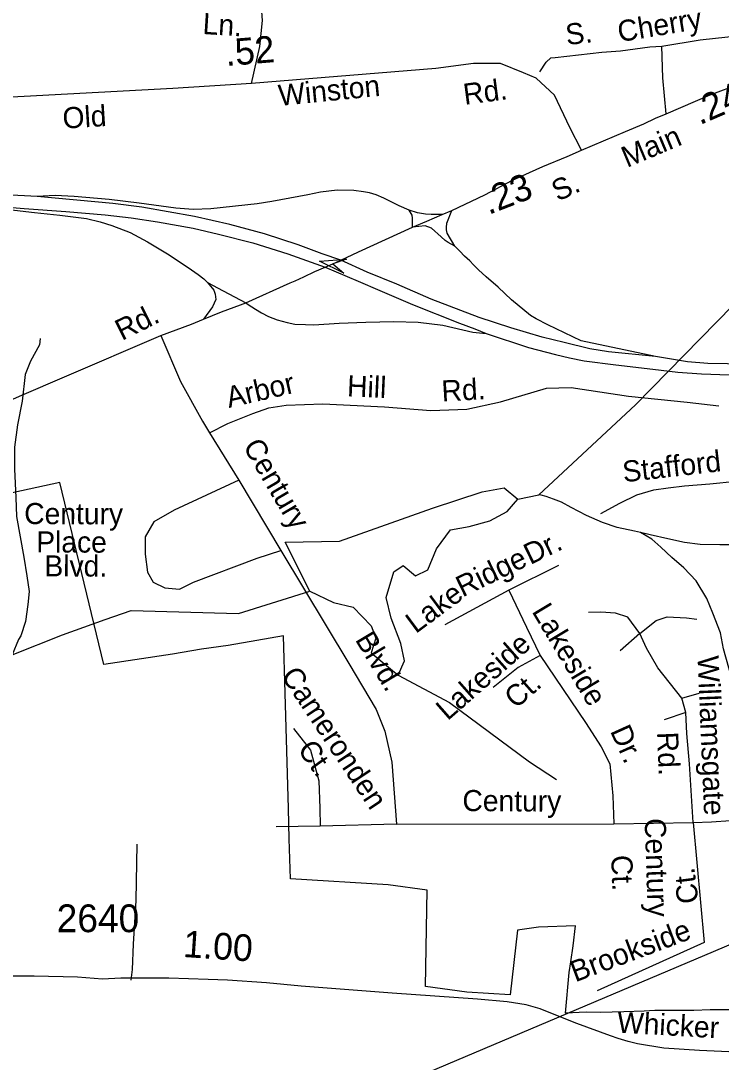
# Model space of a CAD drawing. Extents: x 1547597 to 1699558, y 810033 to 920809.
# Drawn here: x 1676262 to 1679413, y 857223 to 861911 of the extents above; entities that cross this region are included whole.
import ezdxf

# ---------------------------------------------------------------- set-up
doc = ezdxf.new("R2010")
doc.units = 0
for name, color, linetype in [('Exist Boundary Political City Limit New', 7, 'Continuous'), ('Exist Hydrographic Creek Single Shore', 7, 'Continuous'), ('Exist Hydrographic Misc Water Feature', 7, 'Continuous'), ('Exist Road Non-System Type 51', 7, 'Continuous'), ('Exist Road Non-System Type 51 Label', 7, 'Continuous'), ('Exist Road Primary Interstate Divided Center Attributed', 7, 'Continuous'), ('Exist Road Primary Interstate Ramp 1 Lane Attributed', 7, 'Continuous'), ('Exist Road Secondary Mileage Hundredths English Label', 7, 'Continuous'), ('Exist Road Secondary Structure Standard Bridge Attributed CELL', 7, 'Continuous'), ('Exist Road Secondary Type 51 Attributed', 7, 'Continuous'), ('Exist Road Secondary Type 51 Label', 7, 'Continuous'), ('Exist Road Secondary Type 51 Number Label', 7, 'Continuous'), ('Exist Utilities Electrical Transmission Line', 7, 'Continuous'), ('Map Preparation Boundary City Limit Buffer Line', 7, 'Continuous')]:
    doc.layers.add(name, color=color, linetype=linetype)

msp = doc.modelspace()

# ---------------------------------------------------------------- linework, layer by layer
at = {"layer": 'Exist Boundary Political City Limit New'}
for points in [[(1676635.6, 859013.8), (1676437.2, 859833.1), (1676230.8, 859787.1), (1676131.1, 859778.8), (1676114.4, 859270), (1675555.6, 859025.8)], [(1679494.5, 857458.6), (1679363, 857458.6), (1679290.3, 857455.8), (1679203.5, 857455.8), (1679114, 857455.8), (1679066.4, 857453), (1678974.4, 857450.2), (1678869.8, 857447), (1678805.6, 857447.9), (1678711.8, 857444.4), (1678728.7, 857626.5), (1678735.9, 857674.8), (1678747.2, 857747.3), (1678757.8, 857837.6), (1678591.4, 857830.5), (1678495.7, 857818.1), (1678462.7, 857525.6), (1678268.2, 857538), (1678082.5, 857564.6), (1678090.2, 857997.6), (1677914.1, 858021.9), (1677475.6, 858048.3), (1677469.1, 858228.5), (1677465.8, 858365), (1677450.6, 858884.8), (1677443.7, 859141.9), (1677322.9, 859121.5), (1677194.1, 859099.6), (1677074.9, 859083.1), (1676944.4, 859059.7), (1676635.6, 859013.8)]]:
    msp.add_lwpolyline(points, dxfattribs=at)
at = {"layer": 'Exist Hydrographic Creek Single Shore'}
msp.add_lwpolyline([(1676222, 859057.2), (1676448.9, 859146.5), (1676640.6, 859216.6), (1676757.5, 859256.8), (1677241.6, 859243.7), (1677561.5, 859343), (1677450.7, 859564.9), (1677695, 859569.4), (1678113.5, 859716.6), (1678337.4, 859791.3), (1678437, 859809.4), (1678498, 859757.4), (1678592.6, 859777.5), (1679026.6, 860182.3), (1679465.7, 860629.6), (1679792.6, 860849.5), (1679934.6, 860915.6), (1680427.7, 860944.9), (1680611.6, 861016.7), (1680830.6, 861222.3), (1680974.6, 861455.8)], dxfattribs=at)
at = {"layer": 'Exist Hydrographic Misc Water Feature'}
msp.add_line((1678602.5, 859775.4), (1678592.6, 859777.5), dxfattribs=at)
for points in [[(1676348.5, 860480.6), (1676346.3, 860452.7), (1676305.9, 860378.8), (1676281.6, 860318.6), (1676267.1, 860199), (1676246.4, 860092.8), (1676233.8, 859991.3), (1676233.5, 859892.8), (1676239, 859764.7), (1676242.4, 859679.3), (1676258, 859588.7), (1676275.6, 859497.3), (1676289.2, 859412.4), (1676298.8, 859342.5), (1676292.6, 859284.3), (1676282, 859206.6), (1676261.9, 859143), (1676250.6, 859125.5), (1676222, 859057.2)], [(1680328.7, 859875.1), (1680278.8, 859849.1), (1680206.7, 859816.1), (1680138.3, 859774), (1680058.2, 859737.1), (1679992, 859711.4), (1679894, 859681.3), (1679799.5, 859647.9), (1679743.5, 859616.3), (1679685.4, 859594.5), (1679621.3, 859576.9), (1679565.1, 859563.3), (1679497, 859551.5), (1679407, 859551.7), (1679318.9, 859554.3), (1679247, 859563.2), (1679172.9, 859579.5), (1679093.1, 859597.5), (1679049.1, 859608.2)], [(1679049.1, 859608.2), (1679023.2, 859614.5), (1678945.3, 859630.8), (1678879.2, 859652.7), (1678807.4, 859683.7), (1678737.6, 859719.6), (1678693.8, 859744.3), (1678657.9, 859758.2), (1678625.9, 859770.3), (1678602.5, 859775.4)], [(1677561.5, 859343), (1677668.2, 859292), (1677756.4, 859271.6), (1677837.9, 859187.9), (1677858.2, 859131.3), (1677837.9, 859065.6), (1677960, 858966), (1677987.2, 859029.4), (1677971.3, 859108.6), (1677928.4, 859221.8), (1677905.7, 859314.6), (1677939.7, 859430.1), (1677982.6, 859459.5), (1678036.9, 859412), (1678093.5, 859439.2), (1678131.9, 859534.3), (1678194.8, 859619.2), (1678278.5, 859635), (1678371.2, 859659.9), (1678450.4, 859703), (1678498, 859757.4)], [(1679732, 858567.8), (1679718.4, 858574.6), (1679654.7, 858620.2), (1679603, 858678.7), (1679539.3, 858771.1), (1679497.7, 858849.1), (1679466, 858931.8), (1679446.4, 858997.8), (1679422.6, 859083.6), (1679409.2, 859156.1), (1679375.5, 859244.7), (1679347.9, 859310), (1679300.7, 859390.6), (1679244.6, 859449.2), (1679190.6, 859495.4), (1679140.9, 859541.5), (1679101, 859577.7), (1679049.1, 859608.2)], [(1677960, 858966), (1678190.5, 858842.2), (1678550.2, 858575.1), (1678672.3, 858495.8)]]:
    msp.add_lwpolyline(points, dxfattribs=at)
at = {"layer": 'Exist Road Non-System Type 51'}
for points in [[(1677300.2, 861629.1), (1677336.6, 861795.4), (1677349, 861913.2), (1677345.8, 861953.2), (1677332.8, 861999.5), (1677311.4, 862030), (1677281.6, 862040.6), (1677249.5, 862041.2), (1677213.5, 862038), (1677167.5, 862040.9)], [(1679145.8, 861796.7), (1679318.4, 861825.2), (1679442.8, 861838.7), (1679581.3, 861857.9)], [(1678597.1, 861681.8), (1678626, 861725.2), (1678646.4, 861744.8), (1678666.5, 861746.4), (1678875.1, 861770.2), (1678959.2, 861776.5), (1679091.7, 861793.8), (1679145.8, 861796.7)], [(1679165.6, 861492.2), (1679150.9, 861654.5), (1679145.8, 861796.7)], [(1676890.9, 860494.2), (1676979.9, 860287), (1677079.3, 860108.8), (1677110.4, 860057)], [(1677110.4, 860057), (1677193.2, 860098.4), (1677305.1, 860144), (1677377.5, 860168.9), (1677456.2, 860181.3), (1677619.8, 860187.5), (1677897.3, 860173), (1678106.5, 860156.4), (1678268, 860162.7), (1678419.2, 860195.8), (1678626.3, 860258), (1678737.2, 860260.2), (1678996.1, 860220.8), (1679259.1, 860193.9), (1679402, 860177.3)], [(1677110.4, 860057), (1677241.8, 859843.7), (1677431.8, 859526.7), (1677738, 859018.7), (1677860.2, 858811.4), (1677899.6, 858714), (1677930.6, 858573.1), (1677951.3, 858294.5)], [(1677241.8, 859843.7), (1676952.2, 859707.9), (1676859.5, 859655.8), (1676821, 859587.9), (1676821, 859510.9), (1676832.3, 859429.4), (1676857.2, 859384.1), (1676909.3, 859359.2), (1676974.9, 859352.4), (1677038.2, 859384.1), (1677325.5, 859492.8), (1677431.8, 859526.7)], [(1678871, 859693.2), (1678956, 859739.5), (1679032.8, 859778), (1679109.3, 859800.4), (1679173.5, 859809.1), (1679247.8, 859817.6), (1679362, 859827.3), (1679480.3, 859838.9), (1679690.5, 859840.7), (1679800.4, 859834.5), (1679884.6, 859838.8), (1679976.5, 859832.9)], [(1678681.2, 859459.9), (1678457.5, 859348)], [(1678457.5, 859348), (1678169.7, 859192.6)], [(1678457.5, 859348), (1678536.2, 859182.2), (1678598.3, 859053.7)], [(1679047.1, 859153.8), (1678993.3, 859226.4), (1678937.4, 859245), (1678871.1, 859249.2), (1678815.2, 859247.1)], [(1679047.1, 859153.8), (1679119.6, 859211.9), (1679169.3, 859228.4), (1679256.3, 859224.3), (1679303.9, 859218.1)], [(1679047.1, 859153.8), (1678958.1, 859075.1)], [(1679235.4, 858862.1), (1679127.8, 858998.9), (1679076.1, 859087.5), (1679047.1, 859153.8)], [(1678598.3, 859053.7), (1678498.9, 858999.8), (1678387.1, 858910.7)], [(1678598.3, 859053.7), (1678802.6, 858752.3), (1678873, 858642.4), (1678912.4, 858565.8), (1678925.4, 858422.4), (1678930.2, 858296.6)], [(1679235.4, 858862.1), (1679314.3, 858884.4)], [(1679254.1, 858797.9), (1679235.4, 858862.1)], [(1679254.1, 858797.9), (1679156.9, 858764.2)], [(1679287.2, 858302.6), (1679270.6, 858565.8), (1679258.2, 858702.5), (1679254.1, 858797.9)], [(1677488.9, 858725.6), (1677565.5, 858628.2), (1677602.8, 858489.4), (1677606.9, 858367.1), (1677609, 858286.3)], [(1679287.2, 858302.6), (1679369.6, 858305.1), (1679454.5, 858311.3), (1679556, 858336.2), (1679705.1, 858379.7), (1679808.6, 858394.2)], [(1677609, 858286.3), (1677410.2, 858282.1)], [(1677951.3, 858294.5), (1677609, 858286.3)], [(1677951.3, 858294.5), (1678930.2, 858296.6)], [(1678930.2, 858296.6), (1679287.2, 858302.6)], [(1679287.2, 858302.6), (1679336.8, 857762.6)], [(1676783.6, 858204.7), (1676778.5, 857950.7), (1676766.5, 857754.8), (1676762.2, 857640.9), (1676757.2, 857592.9)], [(1679336.8, 857762.6), (1678854.3, 857545)]]:
    msp.add_lwpolyline(points, dxfattribs=at)
at = {"layer": 'Exist Road Primary Interstate Divided Center Attributed'}
for points in [[(1677701.1, 860834.2), (1677617.4, 860862.6), (1677509.8, 860902.2), (1677357.5, 860952.5), (1677202, 860993.7), (1677043.5, 861030.8), (1676805.6, 861072.4), (1676676, 861088.5), (1676335.8, 861120.2), (1676191.3, 861128.1)], [(1676041.3, 861085.6), (1676276.4, 861067.1), (1676464.6, 861052.2), (1676641, 861038.6), (1676757.6, 861025), (1676876.3, 861006.9), (1677036.5, 860977.2), (1677151, 860950.4), (1677306, 860911.7), (1677463.5, 860861.8), (1677631.2, 860802)], [(1681573.4, 860857.7), (1681333.3, 860773.9), (1681091.9, 860688.2), (1680814.3, 860578.4), (1680680.2, 860536), (1680538.4, 860493.6), (1680373.3, 860451.8), (1680254.1, 860431.4), (1680138.4, 860414.5), (1680027.8, 860392.6), (1679906.4, 860379.9), (1679747.5, 860369.3), (1679659.5, 860370), (1679542, 860365.2), (1679440.5, 860366.4), (1679353.4, 860369.3), (1679260.9, 860376.3), (1679117.8, 860399.6)], [(1677631.2, 860802), (1677779.2, 860739.5), (1677877.4, 860697.4), (1678024, 860634.3), (1678235.5, 860549.8), (1678304, 860525.4), (1678354.6, 860503.4)], [(1679117.8, 860399.6), (1678905.4, 860420.6), (1678822.5, 860435.3), (1678706.4, 860463.4), (1678606.9, 860487.6), (1678467, 860528.7), (1678324.1, 860575.9), (1678108.6, 860657.6), (1677953.4, 860725.1), (1677819.8, 860780.4), (1677701.1, 860834.2)], [(1678354.6, 860503.4), (1678545.9, 860440), (1678667.1, 860409.5), (1678730.7, 860393.5), (1678796, 860380.5), (1678938.6, 860362.9), (1679104.6, 860343.2), (1679217, 860329.8), (1679323.7, 860322.7), (1679448.8, 860317.2)]]:
    msp.add_lwpolyline(points, dxfattribs=at)
at = {"layer": 'Exist Road Primary Interstate Ramp 1 Lane Attributed'}
for points in [[(1678008.2, 861058.8), (1677963.4, 861077.7), (1677933.2, 861093.6), (1677895.6, 861112.3), (1677861, 861128), (1677830.6, 861137), (1677803.9, 861141.8), (1677760.2, 861146.9), (1677685.7, 861149.5), (1677609.9, 861139.4), (1677553.6, 861127.8), (1677390.4, 861098.2), (1677325.5, 861087.4), (1677116.8, 861064.2), (1677036.9, 861061.7), (1676959.7, 861067.9), (1676793.5, 861090.6), (1676658.9, 861107), (1676502.3, 861120.2), (1676416.3, 861124.4), (1676335.8, 861120.2)], [(1676041.3, 861085.6), (1676155.6, 861068.3), (1676322.8, 861047.7), (1676436.7, 861037), (1676557.9, 861020.9), (1676618.3, 861006.5), (1676671.5, 860989.6), (1676753.2, 860958.6), (1676831.8, 860917), (1676929.5, 860858.1), (1677029.3, 860790.7), (1677059.5, 860768.6), (1677084.8, 860749.3), (1677102.3, 860733.9)], [(1678024.5, 860983.1), (1678023.7, 861022.6), (1678022, 861036.5), (1678008.2, 861058.8)], [(1678157.8, 861038.9), (1678107.6, 861039), (1678083, 861041.1), (1678046.2, 861046.9), (1678008.2, 861058.8)], [(1678214.5, 860897.1), (1678180.2, 860955.6), (1678176.5, 860971.1), (1678176.9, 860981.5), (1678178.4, 861000.3), (1678200.6, 861056.9)], [(1678214.5, 860897.1), (1678184.8, 860912.9), (1678171.5, 860921.9), (1678152.6, 860938.4), (1678109.6, 860977.9), (1678081.6, 860988.4), (1678024.5, 860983.1)], [(1679117.8, 860399.6), (1678782.3, 860471.1), (1678632.2, 860542.7), (1678580.9, 860570.1), (1678554.1, 860585.2), (1678469.8, 860655.4), (1678409.5, 860711.7), (1678355.6, 860759.5), (1678321.2, 860790.5), (1678298.8, 860812.8), (1678281.6, 860830.1), (1678257.6, 860852.4), (1678236.9, 860874.8), (1678214.5, 860897.1)], [(1677102.3, 860733.9), (1677130.7, 860699.4), (1677136.5, 860681.4), (1677139.4, 860656.1), (1677123.5, 860623.6), (1677084.2, 860568.4)], [(1677102.3, 860733.9), (1677172.5, 860696), (1677273.8, 860641)], [(1677273.8, 860641), (1677284.2, 860634), (1677316.9, 860613.4), (1677344.4, 860596.2), (1677375.4, 860580.7), (1677414.9, 860565.2), (1677459.6, 860553.2), (1677494.1, 860546.3), (1677542.2, 860544.6), (1677580, 860542.9), (1677693.5, 860549.8), (1677813.9, 860554.9), (1677939.6, 860557.1), (1678050, 860554.2), (1678160.5, 860541.2), (1678294.7, 860509.4), (1678354.6, 860503.4)]]:
    msp.add_lwpolyline(points, dxfattribs=at)
at = {"layer": 'Exist Road Secondary Structure Standard Bridge Attributed CELL'}
msp.add_lwpolyline([(1677715.3, 860775.6), (1677605.7, 860829.1), (1677727.3, 860837.6), (1677665.5, 860817.5)], close=True, dxfattribs=at)
at = {"layer": 'Exist Road Secondary Type 51 Attributed'}
for points in [[(1678783.7, 861328.9), (1678732.4, 861430.7), (1678662.7, 861576.9), (1678579.7, 861653.3), (1678523.3, 861676.5), (1678420.4, 861719.7), (1678297.6, 861719.7), (1678128.4, 861696.4), (1677300.2, 861629.1), (1676945, 861606.8), (1676135.2, 861563.6)], [(1678783.7, 861328.9), (1678981.9, 861413.8), (1679064.7, 861448.2), (1679117.2, 861473.1), (1679165.6, 861492.2), (1679363.5, 861578.2), (1679499.5, 861629)], [(1678200.6, 861056.9), (1678348.9, 861127.5), (1678473.2, 861194), (1678610.5, 861255.3), (1678719.5, 861301.1), (1678783.7, 861328.9)], [(1678024.5, 860983.1), (1678088.1, 861009.6), (1678157.8, 861038.9)], [(1678157.8, 861038.9), (1678200.6, 861056.9)], [(1677701.1, 860834.2), (1677780.2, 860871.2), (1678024.5, 860983.1)], [(1677273.8, 860641), (1677473.4, 860731.1), (1677496.5, 860741.3), (1677535, 860758.9), (1677585.2, 860782.3), (1677631.2, 860802)], [(1677631.2, 860802), (1677665.5, 860817.5), (1677701.1, 860834.2)], [(1677084.2, 860568.4), (1677165.2, 860601.4), (1677250.5, 860633.2), (1677273.8, 860641)], [(1672878, 858732.1), (1673073.9, 858822.1), (1673193.7, 858885.3), (1673418.6, 858982.9), (1673535.1, 859034.4), (1673694.9, 859102.1), (1673871.6, 859176.2), (1674020.9, 859239.2), (1674130, 859287), (1674257.2, 859342.4), (1674568.2, 859480.2), (1674822.5, 859587.1), (1675367.6, 859826.2), (1675583.7, 859923.9), (1675807.8, 860021.4), (1675949.2, 860086.6), (1676266.2, 860226.2), (1676458, 860308.4), (1676890.9, 860494.2), (1677030.1, 860546.4), (1677084.2, 860568.4)], [(1679446.8, 857270.2), (1679315.5, 857276), (1679154.1, 857285.5), (1679036.8, 857305.3), (1678994.7, 857316.1), (1678948.9, 857329.5), (1678915.1, 857342.2), (1678762.9, 857396.8), (1678684.4, 857429.3), (1678599, 857463.1), (1678534.6, 857481), (1678450.3, 857494.6), (1678316.4, 857507.3), (1677932.7, 857533.1), (1677523.1, 857565.4), (1677367.2, 857580.8), (1677191.8, 857592.3), (1677104.4, 857594.8), (1676927.5, 857600.9), (1676711.9, 857601.5), (1676629.2, 857597.5), (1676517.3, 857605.8), (1676321.3, 857610.8), (1676211.6, 857610.8)]]:
    msp.add_lwpolyline(points, dxfattribs=at)
at = {"layer": 'Exist Utilities Electrical Transmission Line'}
msp.add_lwpolyline([(1658056.2, 847054), (1658642.6, 847434.5), (1659307.8, 847869.8), (1659997.1, 848323.1), (1660793.1, 848832.8), (1661317.2, 849168.1), (1662048.9, 849658.7), (1662732.4, 850115.9), (1663434, 850590.9), (1663897.7, 850898.8), (1664365.3, 851202.9), (1664738.3, 851460.1), (1664875.4, 851550.3), (1665348, 851760.2), (1665856.4, 851987.6), (1666371.1, 852215.1), (1666960, 852471.5), (1667669.1, 852779.9), (1672104.2, 854678.6), (1675930.7, 856261.4), (1682296.2, 858958.5), (1686555.2, 862371.2)], dxfattribs=at)
at = {"layer": 'Map Preparation Boundary City Limit Buffer Line'}
for points in [[(1676635.6, 859013.8), (1676437.2, 859833.1), (1676230.8, 859787.1), (1676131.1, 859778.8), (1676114.4, 859270), (1675555.6, 859025.8)], [(1679494.5, 857458.6), (1679363, 857458.6), (1679290.3, 857455.8), (1679203.5, 857455.8), (1679114, 857455.8), (1679066.4, 857453), (1678974.4, 857450.2), (1678869.8, 857447), (1678805.6, 857447.9), (1678711.8, 857444.4), (1678728.7, 857626.5), (1678735.9, 857674.8), (1678747.2, 857747.3), (1678757.8, 857837.6), (1678591.4, 857830.5), (1678495.7, 857818.1), (1678462.7, 857525.6), (1678268.2, 857538), (1678082.5, 857564.6), (1678090.2, 857997.6), (1677914.1, 858021.9), (1677475.6, 858048.3), (1677469.1, 858228.5), (1677465.8, 858365), (1677450.6, 858884.8), (1677443.7, 859141.9), (1677322.9, 859121.5), (1677194.1, 859099.6), (1677074.9, 859083.1), (1676944.4, 859059.7), (1676635.6, 859013.8)]]:
    msp.add_lwpolyline(points, dxfattribs=at)

# ---------------------------------------------------------------- texts
at = {"layer": 'Exist Road Non-System Type 51 Label'}
for s, rotation, p in [('Ln.', 356.3964, (1677077.7, 861852.2)), ('Cherry', 9.3763, (1678954.7, 861815)), ('S.', 6.5088, (1678717.9, 861801.8)), ('Arbor', 12.946, (1677197.7, 860168.3)), ('Hill', 357.5279, (1677728.1, 860220.8)), ('Rd.', 3.2402, (1678156.9, 860197.1)), ('Century', 300.4483, (1677258.9, 859996)), ('Stafford', 6.5267, (1678974.3, 859833.5)), ('Century', 359.8056, (1676276.8, 859645.7)), ('Place', 359.8056, (1676330.8, 859518)), ('Dr.', 25.8659, (1678553.8, 859461.1)), ('Ridge', 25.8851, (1678248.9, 859315.3)), ('Blvd.', 359.8056, (1676367.7, 859410.1)), ('Lake', 36.5191, (1678038.3, 859150.1)), ('Lakeside', 301.0264, (1678558.4, 859252.6)), ('Blvd.', 300.9275, (1677763.5, 859125.9)), ('Lakeside', 41.2904, (1678181.8, 858757.9)), ('Williamsgate', 272.3894, (1679306.2, 859051.3)), ('Cameronden', 303.6713, (1677429.5, 858963.3)), ('Ct.', 41.2904, (1678489.4, 858810.9)), ('Dr.', 294.3627, (1678911.5, 858714.2)), ('Rd.', 272.3894, (1679124, 858708.6)), ('Ct.', 305.7707, (1677503.5, 858630.5)), ('Century', 359.6692, (1678248.3, 858353.6)), ('Century', 271.8703, (1679068.1, 858320.4)), ('Ct.', 271.8703, (1678917.8, 858154.3)), ('Ct.', 97.1278, (1679311.4, 857942.5)), ('Brookside', 20.5718, (1678756.2, 857582.3))]:
    msp.add_text(s, height=95, rotation=rotation, dxfattribs=at).set_placement(p)
at = {"layer": 'Exist Road Secondary Mileage Hundredths English Label'}
for s, rotation, p in [('.52', 4.6516, (1677185.3, 861707.6)), ('.24', 23.4881, (1679316.2, 861440.9)), ('.23', 21.3139, (1678366.2, 861036.9)), ('1.00', 356.1532, (1676989.6, 857697))]:
    msp.add_text(s, height=120, rotation=rotation, dxfattribs=at).set_placement(p)
at = {"layer": 'Exist Road Secondary Type 51 Label'}
for s, rotation, p in [('Winston', 5.6955, (1677425.1, 861528)), ('Rd.', 7.5572, (1678258.7, 861532.8)), ('Old', 3.6011, (1676452.2, 861425.5)), ('Main', 22.7902, (1678989, 861249)), ('S.', 24.8522, (1678677.6, 861096.8)), ('Rd.', 26.4844, (1676716.5, 860469.7)), ('Whicker', 356.7572, (1678942.3, 857356.6))]:
    msp.add_text(s, height=95, rotation=rotation, dxfattribs=at).set_placement(p)
at = {"layer": 'Exist Road Secondary Type 51 Number Label'}
msp.add_text('2640', height=125, dxfattribs=at).set_placement((1676422.8, 857808.4))

doc.saveas('drawing.dxf')
